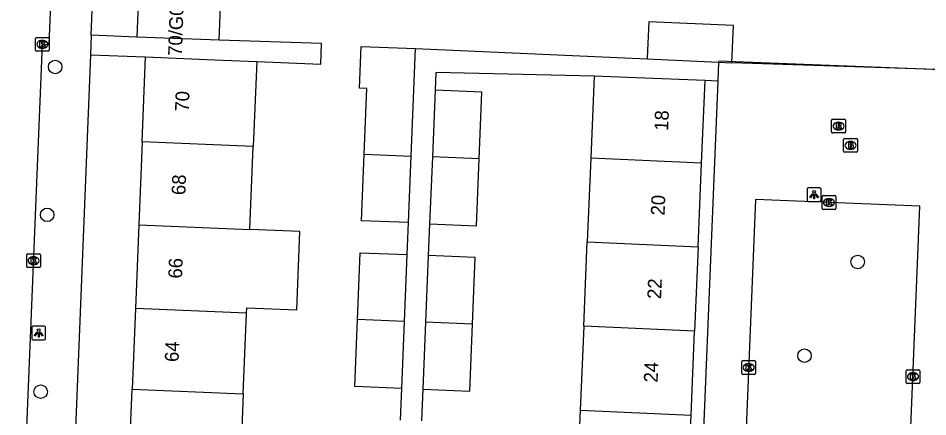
# Model space of a CAD drawing. Extents: x 161355 to 162026, y 386504 to 387459.
# Drawn here: x 161520.9 to 161586.7, y 387164.6 to 387193.5 of the extents above; entities that cross this region are included whole.
import ezdxf

# ---------------------------------------------------------------- set-up
doc = ezdxf.new("R2010")
doc.units = 0
for name, color, linetype in [('IMGEO_Boom', 7, 'Continuous'), ('IMGEO_Brandkraan', 7, 'Continuous'), ('IMGEO_Kolk', 7, 'Continuous'), ('IMGEO_Lichtpunt', 7, 'Continuous'), ('IMGEO_Muur', 7, 'Continuous'), ('IMGEO_Pand', 7, 'Continuous'), ('IMGEO_Pand_nummerreeks', 7, 'Continuous'), ('IMGEO_Rijbaan_lokaal_open', 7, 'Continuous'), ('IMGEO_Rioolput', 7, 'Continuous'), ('IMGEO_Voetpad_open', 7, 'Continuous')]:
    doc.layers.add(name, color=color, linetype=linetype)

msp = doc.modelspace()

# ---------------------------------------------------------------- linework, layer by layer
at = {"layer": 'IMGEO_Boom'}
for centre in [(161523.565, 387189.958), (161522.986, 387179.251), (161581.659, 387175.844), (161577.808, 387169.056), (161522.514, 387166.446)]:
    msp.add_circle(centre, 0.489, dxfattribs=at)
at = {"layer": 'IMGEO_Brandkraan'}
for p, q in [((161580.637, 387183.855), (161580.637, 387184.707)), ((161580.712, 387184.781), (161581.564, 387184.781)), ((161581.125, 387184.561), (161581.15, 387184.561)), ((161581.638, 387184.707), (161581.638, 387183.855)), ((161581.564, 387183.781), (161580.712, 387183.781)), ((161581.148, 387184.001), (161581.123, 387184.001))]:
    msp.add_line(p, q, dxfattribs=at)
for points in [[(161580.637, 387183.855), (161580.637, 387184.707)], [(161580.712, 387184.781), (161581.564, 387184.781)], [(161580.985, 387184.481), (161580.985, 387184.081), (161581.198, 387184.081)], [(161581.216, 387184.481), (161580.985, 387184.481)], [(161581.638, 387184.707), (161581.638, 387183.855)], [(161581.564, 387183.781), (161580.712, 387183.781)], [(161581.164, 387184.4), (161581.11, 387184.4), (161581.11, 387184.324)], [(161581.11, 387184.324), (161581.163, 387184.324)], [(161581.172, 387184.248), (161581.11, 387184.248), (161581.11, 387184.167)], [(161581.11, 387184.167), (161581.172, 387184.167)]]:
    msp.add_lwpolyline(points, dxfattribs=at)
for centre, radius, start, end in [((161580.714, 387184.705), 0.0765, 91.55205, 178.44795), ((161580.714, 387184.705), 0.0765, 91.55205, 178.44795), ((161581.22, 387184.336), 0.145, 59.4692, 91.53667), ((161581.245, 387184.383), 0.0922, 285.51372, 58.15012), ((161581.562, 387184.705), 0.0765, 1.55205, 88.44795), ((161581.562, 387184.705), 0.0765, 1.55205, 88.44795), ((161580.714, 387183.857), 0.0765, 181.55205, 268.44795), ((161580.714, 387183.857), 0.0765, 181.55205, 268.44795), ((161581.165, 387184.362), 0.0379, 267.82845, 90.93552), ((161581.173, 387184.207), 0.0404, 269.87594, 90.50774), ((161581.204, 387184.332), 0.251, 268.66757, 293.53466), ((161581.25, 387184.191), 0.105, 301.31148, 78.98903), ((161581.562, 387183.857), 0.0765, 271.55205, 358.44795), ((161581.562, 387183.857), 0.0765, 271.55205, 358.44795)]:
    msp.add_arc(centre, radius, start, end, dxfattribs=at)
for centre, major_axis, ratio, start_param, end_param in [((161581.124, 387184.281), (-0.387, 0.002), 0.722429, 4.712389, 7.853982), ((161581.149, 387184.281), (-0.39, 0.002), 0.717154, 1.570796, 4.712389)]:
    msp.add_ellipse(centre, major_axis=major_axis, ratio=ratio, start_param=start_param, end_param=end_param, dxfattribs=at)
at = {"layer": 'IMGEO_Kolk'}
for p, q in [((161522.136, 387191.168), (161522.136, 387192.02)), ((161522.211, 387192.094), (161523.063, 387192.094)), ((161522.624, 387191.874), (161522.649, 387191.874)), ((161523.137, 387192.02), (161523.137, 387191.168)), ((161523.063, 387191.094), (161522.211, 387191.094)), ((161522.647, 387191.314), (161522.622, 387191.314)), ((161579.075, 387179.717), (161579.075, 387180.569)), ((161579.15, 387180.643), (161580.002, 387180.643)), ((161580.076, 387180.569), (161580.076, 387179.717)), ((161579.586, 387179.863), (161579.561, 387179.863)), ((161579.563, 387180.423), (161579.588, 387180.423)), ((161580.002, 387179.643), (161579.15, 387179.643)), ((161521.499, 387175.509), (161521.499, 387176.361)), ((161521.574, 387176.435), (161522.426, 387176.435)), ((161521.987, 387176.215), (161522.012, 387176.215)), ((161522.5, 387176.361), (161522.5, 387175.509)), ((161522.426, 387175.435), (161521.574, 387175.435)), ((161522.01, 387175.655), (161521.985, 387175.655)), ((161573.266, 387167.778), (161573.266, 387168.63)), ((161573.341, 387168.704), (161574.193, 387168.704)), ((161574.267, 387168.63), (161574.267, 387167.778)), ((161573.754, 387168.484), (161573.779, 387168.484)), ((161585.161, 387167.115), (161585.161, 387167.967)), ((161585.236, 387168.041), (161586.088, 387168.041)), ((161586.162, 387167.967), (161586.162, 387167.115)), ((161574.193, 387167.704), (161573.341, 387167.704)), ((161573.777, 387167.924), (161573.752, 387167.924)), ((161585.649, 387167.821), (161585.674, 387167.821)), ((161586.088, 387167.041), (161585.236, 387167.041)), ((161585.672, 387167.261), (161585.647, 387167.261))]:
    msp.add_line(p, q, dxfattribs=at)
for points in [[(161522.136, 387191.168), (161522.136, 387192.02)], [(161522.211, 387192.094), (161523.063, 387192.094)], [(161522.457, 387191.794), (161522.58, 387191.794), (161522.58, 387191.643), (161522.71, 387191.794), (161522.874, 387191.794), (161522.728, 387191.643), (161522.881, 387191.394), (161522.729, 387191.394), (161522.644, 387191.558), (161522.58, 387191.491), (161522.58, 387191.394), (161522.457, 387191.394), (161522.457, 387191.794)], [(161523.137, 387192.02), (161523.137, 387191.168)], [(161523.063, 387191.094), (161522.211, 387191.094)], [(161579.075, 387179.717), (161579.075, 387180.569)], [(161579.15, 387180.643), (161580.002, 387180.643)], [(161580.076, 387180.569), (161580.076, 387179.717)], [(161579.396, 387180.343), (161579.519, 387180.343), (161579.519, 387180.192), (161579.649, 387180.343), (161579.813, 387180.343), (161579.667, 387180.192), (161579.82, 387179.943), (161579.668, 387179.943), (161579.583, 387180.107), (161579.519, 387180.04), (161579.519, 387179.943), (161579.396, 387179.943), (161579.396, 387180.343)], [(161580.002, 387179.643), (161579.15, 387179.643)], [(161521.499, 387175.509), (161521.499, 387176.361)], [(161521.574, 387176.435), (161522.426, 387176.435)], [(161521.82, 387176.135), (161521.943, 387176.135), (161521.943, 387175.984), (161522.073, 387176.135), (161522.237, 387176.135), (161522.091, 387175.984), (161522.244, 387175.735), (161522.092, 387175.735), (161522.007, 387175.899), (161521.943, 387175.832), (161521.943, 387175.735), (161521.82, 387175.735), (161521.82, 387176.135)], [(161522.5, 387176.361), (161522.5, 387175.509)], [(161522.426, 387175.435), (161521.574, 387175.435)], [(161573.266, 387167.778), (161573.266, 387168.63)], [(161573.341, 387168.704), (161574.193, 387168.704)], [(161574.267, 387168.63), (161574.267, 387167.778)], [(161573.587, 387168.404), (161573.71, 387168.404), (161573.71, 387168.253), (161573.84, 387168.404), (161574.004, 387168.404), (161573.858, 387168.253), (161574.011, 387168.004), (161573.859, 387168.004), (161573.774, 387168.168), (161573.71, 387168.101), (161573.71, 387168.004), (161573.587, 387168.004), (161573.587, 387168.404)], [(161585.161, 387167.115), (161585.161, 387167.967)], [(161585.236, 387168.041), (161586.088, 387168.041)], [(161586.162, 387167.967), (161586.162, 387167.115)], [(161574.193, 387167.704), (161573.341, 387167.704)], [(161585.482, 387167.741), (161585.605, 387167.741), (161585.605, 387167.59), (161585.735, 387167.741), (161585.899, 387167.741), (161585.753, 387167.59), (161585.906, 387167.341), (161585.754, 387167.341), (161585.669, 387167.505), (161585.605, 387167.438), (161585.605, 387167.341), (161585.482, 387167.341), (161585.482, 387167.741)], [(161586.088, 387167.041), (161585.236, 387167.041)]]:
    msp.add_lwpolyline(points, dxfattribs=at)
for centre, start, end in [((161522.213, 387192.018), 91.55205, 178.44795), ((161522.213, 387192.018), 91.55205, 178.44795), ((161523.061, 387192.018), 1.55205, 88.44795), ((161523.061, 387192.018), 1.55205, 88.44795), ((161522.213, 387191.17), 181.55205, 268.44795), ((161522.213, 387191.17), 181.55205, 268.44795), ((161523.061, 387191.17), 271.55205, 358.44795), ((161523.061, 387191.17), 271.55205, 358.44795), ((161579.152, 387180.567), 91.55205, 178.44795), ((161579.152, 387180.567), 91.55205, 178.44795), ((161580, 387180.567), 1.55205, 88.44795), ((161580, 387180.567), 1.55205, 88.44795), ((161579.152, 387179.719), 181.55205, 268.44795), ((161579.152, 387179.719), 181.55205, 268.44795), ((161580, 387179.719), 271.55205, 358.44795), ((161580, 387179.719), 271.55205, 358.44795), ((161521.576, 387176.359), 91.55205, 178.44795), ((161521.576, 387176.359), 91.55205, 178.44795), ((161522.424, 387176.359), 1.55205, 88.44795), ((161522.424, 387176.359), 1.55205, 88.44795), ((161521.576, 387175.511), 181.55205, 268.44795), ((161521.576, 387175.511), 181.55205, 268.44795), ((161522.424, 387175.511), 271.55205, 358.44795), ((161522.424, 387175.511), 271.55205, 358.44795), ((161573.343, 387168.628), 91.55205, 178.44795), ((161573.343, 387168.628), 91.55205, 178.44795), ((161574.191, 387168.628), 1.55205, 88.44795), ((161574.191, 387168.628), 1.55205, 88.44795), ((161585.238, 387167.965), 91.55205, 178.44795), ((161585.238, 387167.965), 91.55205, 178.44795), ((161586.086, 387167.965), 1.55205, 88.44795), ((161586.086, 387167.965), 1.55205, 88.44795), ((161573.343, 387167.78), 181.55205, 268.44795), ((161573.343, 387167.78), 181.55205, 268.44795), ((161574.191, 387167.78), 271.55205, 358.44795), ((161574.191, 387167.78), 271.55205, 358.44795), ((161585.238, 387167.117), 181.55205, 268.44795), ((161585.238, 387167.117), 181.55205, 268.44795), ((161586.086, 387167.117), 271.55205, 358.44795), ((161586.086, 387167.117), 271.55205, 358.44795)]:
    msp.add_arc(centre, 0.0765, start, end, dxfattribs=at)
for centre, major_axis, ratio, start_param, end_param in [((161522.623, 387191.594), (-0.387, 0.002), 0.722429, 4.712389, 7.853982), ((161522.648, 387191.594), (-0.39, 0.002), 0.717154, 1.570796, 4.712389), ((161579.562, 387180.143), (-0.387, 0.002), 0.722429, 4.712389, 7.853982), ((161579.587, 387180.143), (-0.39, 0.002), 0.717154, 1.570796, 4.712389), ((161521.986, 387175.935), (-0.387, 0.002), 0.722429, 4.712389, 7.853982), ((161522.011, 387175.935), (-0.39, 0.002), 0.717154, 1.570796, 4.712389), ((161573.753, 387168.204), (-0.387, 0.002), 0.722429, 4.712389, 7.853982), ((161573.778, 387168.204), (-0.39, 0.002), 0.717154, 1.570796, 4.712389), ((161585.648, 387167.541), (-0.387, 0.002), 0.722429, 4.712389, 7.853982), ((161585.673, 387167.541), (-0.39, 0.002), 0.717154, 1.570796, 4.712389)]:
    msp.add_ellipse(centre, major_axis=major_axis, ratio=ratio, start_param=start_param, end_param=end_param, dxfattribs=at)
at = {"layer": 'IMGEO_Lichtpunt'}
for p, q in [((161578.907, 387181.216), (161578.099, 387181.216)), ((161578.907, 387181.216), (161578.099, 387181.216)), ((161578.005, 387181.121), (161578.005, 387180.314)), ((161578.005, 387181.121), (161578.005, 387180.314)), ((161579.001, 387180.314), (161579.001, 387181.121)), ((161579.001, 387180.314), (161579.001, 387181.121)), ((161578.099, 387180.22), (161578.907, 387180.22)), ((161578.099, 387180.22), (161578.907, 387180.22)), ((161521.869, 387171.105), (161521.869, 387170.298)), ((161521.869, 387171.105), (161521.869, 387170.298)), ((161522.771, 387171.2), (161521.963, 387171.2)), ((161522.771, 387171.2), (161521.963, 387171.2)), ((161522.865, 387170.298), (161522.865, 387171.105)), ((161522.865, 387170.298), (161522.865, 387171.105)), ((161521.963, 387170.204), (161522.771, 387170.204)), ((161521.963, 387170.204), (161522.771, 387170.204))]:
    msp.add_line(p, q, dxfattribs=at)
for points in [[(161578.379, 387180.785), (161578.418, 387180.757), (161578.23, 387180.495), (161578.192, 387180.522), (161578.379, 387180.785)], [(161578.481, 387180.737), (161578.528, 387180.737), (161578.528, 387180.415), (161578.481, 387180.415), (161578.481, 387180.737)], [(161578.591, 387180.757), (161578.629, 387180.784), (161578.816, 387180.522), (161578.777, 387180.494), (161578.591, 387180.757)], [(161522.243, 387170.769), (161522.282, 387170.741), (161522.094, 387170.479), (161522.056, 387170.506), (161522.243, 387170.769)], [(161522.345, 387170.721), (161522.392, 387170.721), (161522.392, 387170.399), (161522.345, 387170.399), (161522.345, 387170.721)], [(161522.455, 387170.741), (161522.493, 387170.768), (161522.68, 387170.506), (161522.641, 387170.478), (161522.455, 387170.741)]]:
    msp.add_lwpolyline(points, dxfattribs=at)
for centre in [(161578.504, 387180.919), (161522.368, 387170.903)]:
    msp.add_circle(centre, 0.0994, dxfattribs=at)
for centre, start, end in [((161578.099, 387181.121), 90, 180), ((161578.099, 387181.121), 90, 180), ((161578.907, 387181.121), 0, 90), ((161578.907, 387181.121), 0, 90), ((161578.099, 387180.314), 180, 270), ((161578.099, 387180.314), 180, 270), ((161578.907, 387180.314), 270, 0), ((161578.907, 387180.314), 270, 360), ((161521.963, 387171.105), 90, 180), ((161521.963, 387171.105), 90, 180), ((161522.771, 387171.105), 0, 90), ((161522.771, 387171.105), 0, 90), ((161521.963, 387170.298), 180, 270), ((161521.963, 387170.298), 180, 270), ((161522.771, 387170.298), 270, 0), ((161522.771, 387170.298), 270, 360)]:
    msp.add_arc(centre, 0.0946, start, end, dxfattribs=at)
at = {"layer": 'IMGEO_Muur'}
msp.add_lwpolyline([(161571.591, 387190.403), (161589.556, 387189.7)], dxfattribs=at)
at = {"layer": 'IMGEO_Pand'}
for points in [[(161529.591, 387195.134), (161529.474, 387192.126)], [(161535.445, 387191.894), (161535.566, 387194.902)], [(161572.553, 387190.267), (161572.674, 387192.949), (161566.531, 387193.225), (161566.414, 387190.62), (161566.411, 387190.543)], [(161535.445, 387191.894), (161529.474, 387192.126)], [(161545.937, 387183.642), (161546.127, 387188.404), (161545.585, 387188.426), (161545.705, 387191.443), (161549.645, 387191.286)], [(161549.334, 387183.506), (161549.524, 387188.269), (161549.645, 387191.286)], [(161529.859, 387184.531), (161530.11, 387190.682)], [(161530.11, 387190.682), (161535.106, 387190.478), (161538.156, 387190.354)], [(161538.156, 387190.354), (161537.905, 387184.202)], [(161566.411, 387190.543), (161571.587, 387190.31)], [(161571.587, 387190.31), (161572.553, 387190.267)], [(161562.578, 387189.302), (161562.329, 387183.353)], [(161570.606, 387188.967), (161565.611, 387189.175), (161562.578, 387189.302)], [(161570.356, 387182.999), (161570.606, 387188.967)], [(161551.063, 387188.269), (161550.865, 387183.44)], [(161554.262, 387183.301), (161554.46, 387188.129), (161551.063, 387188.269)], [(161529.859, 387184.531), (161529.614, 387178.52)], [(161537.905, 387184.202), (161529.859, 387184.531)], [(161537.66, 387178.192), (161537.905, 387184.202)], [(161549.142, 387178.689), (161545.744, 387178.825), (161545.937, 387183.642)], [(161545.937, 387183.642), (161549.334, 387183.506)], [(161549.142, 387178.689), (161549.334, 387183.506)], [(161550.865, 387183.44), (161550.666, 387178.604)], [(161550.666, 387178.604), (161554.063, 387178.465), (161554.262, 387183.301)], [(161554.262, 387183.301), (161550.865, 387183.44)], [(161562.329, 387183.353), (161562.076, 387177.302)], [(161570.356, 387182.999), (161562.329, 387183.353)], [(161570.104, 387176.948), (161570.356, 387182.999)], [(161529.614, 387178.52), (161529.367, 387172.467)], [(161529.614, 387178.52), (161537.66, 387178.192)], [(161537.413, 387172.139), (161537.429, 387172.525), (161541.048, 387172.377), (161541.28, 387178.044), (161537.66, 387178.192)], [(161561.821, 387171.184), (161562.076, 387177.302)], [(161562.076, 387177.302), (161570.104, 387176.948)], [(161570.104, 387176.948), (161569.848, 387170.83)], [(161545.458, 387171.666), (161545.652, 387176.512), (161549.049, 387176.376)], [(161548.856, 387171.53), (161549.049, 387176.376)], [(161550.572, 387176.315), (161550.374, 387171.476)], [(161553.771, 387171.337), (161553.969, 387176.176), (161550.572, 387176.315)], [(161529.367, 387172.467), (161529.129, 387166.632)], [(161537.413, 387172.139), (161529.367, 387172.467)], [(161537.175, 387166.304), (161537.413, 387172.139)], [(161548.662, 387166.69), (161545.265, 387166.826), (161545.458, 387171.666)], [(161548.856, 387171.53), (161545.458, 387171.666)], [(161548.662, 387166.69), (161548.856, 387171.53)], [(161550.374, 387171.476), (161550.175, 387166.63)], [(161550.175, 387166.63), (161553.572, 387166.491), (161553.771, 387171.337)], [(161553.771, 387171.337), (161550.374, 387171.476)], [(161561.821, 387171.184), (161561.566, 387165.102)], [(161569.848, 387170.83), (161561.821, 387171.184)], [(161569.593, 387164.748), (161569.848, 387170.83)], [(161528.873, 387160.37), (161529.129, 387166.632)], [(161529.129, 387166.632), (161537.175, 387166.304)], [(161537.175, 387166.304), (161536.92, 387160.042)], [(161561.566, 387165.102), (161561.313, 387159.032)], [(161561.566, 387165.102), (161569.593, 387164.748)], [(161569.34, 387158.678), (161569.593, 387164.748)]]:
    msp.add_lwpolyline(points, dxfattribs=at)
at = {"layer": 'IMGEO_Rijbaan_lokaal_open'}
msp.add_lwpolyline([(161520.885, 387148.487), (161522.637, 387191.598), (161523.135, 387191.586), (161523.897, 387210.328), (161523.464, 387210.338), (161523.487, 387210.759), (161523.535, 387212.344)], dxfattribs=at)
at = {"layer": 'IMGEO_Rioolput'}
for p, q in [((161579.77, 387185.252), (161579.77, 387186.104)), ((161579.845, 387186.178), (161580.697, 387186.178)), ((161580.258, 387185.958), (161580.283, 387185.958)), ((161580.771, 387186.104), (161580.771, 387185.252)), ((161580.697, 387185.178), (161579.845, 387185.178)), ((161580.281, 387185.398), (161580.256, 387185.398))]:
    msp.add_line(p, q, dxfattribs=at)
for points in [[(161579.77, 387185.252), (161579.77, 387186.104)], [(161579.845, 387186.178), (161580.697, 387186.178)], [(161580.359, 387185.876), (161580.107, 387185.878), (161580.107, 387185.478)], [(161580.285, 387185.797), (161580.231, 387185.797), (161580.231, 387185.716)], [(161580.771, 387186.104), (161580.771, 387185.252)], [(161580.697, 387185.178), (161579.845, 387185.178)], [(161580.107, 387185.478), (161580.231, 387185.478), (161580.231, 387185.64), (161580.242, 387185.64)], [(161580.231, 387185.716), (161580.283, 387185.716)], [(161580.289, 387185.611), (161580.36, 387185.478), (161580.5, 387185.478), (161580.435, 387185.604)]]:
    msp.add_lwpolyline(points, dxfattribs=at)
for centre, radius, start, end in [((161579.847, 387186.102), 0.0765, 91.55205, 178.44795), ((161579.847, 387186.102), 0.0765, 91.55205, 178.44795), ((161580.291, 387185.701), 0.0964, 77.00612, 93.18647), ((161580.305, 387185.758), 0.0378, 276.66336, 79.67722), ((161580.358, 387185.766), 0.109, 350.36119, 89.41601), ((161580.356, 387185.766), 0.112, 277.58423, 350.98172), ((161580.695, 387186.102), 0.0765, 1.55205, 88.44795), ((161580.695, 387186.102), 0.0765, 1.55205, 88.44795), ((161579.847, 387185.254), 0.0765, 181.55205, 268.44795), ((161579.847, 387185.254), 0.0765, 181.55205, 268.44795), ((161580.241, 387185.587), 0.0533, 26.02933, 88.69889), ((161580.267, 387185.905), 0.19, 274.7715, 282.96867), ((161580.34, 387185.551), 0.108, 29.51342, 73.79051), ((161580.695, 387185.254), 0.0765, 271.55205, 358.44795), ((161580.695, 387185.254), 0.0765, 271.55205, 358.44795)]:
    msp.add_arc(centre, radius, start, end, dxfattribs=at)
for centre, major_axis, ratio, start_param, end_param in [((161580.257, 387185.678), (-0.387, 0.002), 0.722429, 4.712389, 7.853982), ((161580.282, 387185.678), (-0.39, 0.002), 0.717154, 1.570796, 4.712389)]:
    msp.add_ellipse(centre, major_axis=major_axis, ratio=ratio, start_param=start_param, end_param=end_param, dxfattribs=at)
at = {"layer": 'IMGEO_Voetpad_open'}
for points in [[(161526.174, 387192.266), (161526.897, 387210.221)], [(161526.174, 387192.266), (161526.117, 387190.845)], [(161529.474, 387192.126), (161526.174, 387192.266)], [(161538.156, 387190.354), (161542.789, 387190.166), (161542.833, 387191.665), (161535.445, 387191.894)], [(161549.645, 387191.286), (161566.411, 387190.543)], [(161526.117, 387190.845), (161524.153, 387142.124)], [(161526.117, 387190.845), (161530.11, 387190.682)], [(161571.587, 387190.31), (161571.53, 387188.93)], [(161589.556, 387189.7), (161572.553, 387190.267)], [(161562.578, 387189.302), (161551.116, 387189.563), (161551.063, 387188.269)], [(161571.53, 387188.93), (161569.449, 387138.419)], [(161571.53, 387188.93), (161570.606, 387188.967)], [(161584.444, 387137.853), (161586.166, 387179.869), (161574.269, 387180.36), (161572.538, 387138.324)], [(161549.049, 387176.376), (161549.142, 387178.689)], [(161550.666, 387178.604), (161550.572, 387176.315)], [(161548.57, 387164.38), (161548.662, 387166.69)], [(161550.175, 387166.63), (161550.081, 387164.344)]]:
    msp.add_lwpolyline(points, dxfattribs=at)

# ---------------------------------------------------------------- texts
at = {"layer": 'IMGEO_Pand_nummerreeks'}
for s, rotation, p in [('70/G01', 88.02507, (161532.732, 387190.746)), ('70', 87.66373, (161533.23, 387186.706)), ('18', 87.60597, (161567.931, 387185.32)), ('68', 87.66373, (161532.984, 387180.667)), ('20', 87.60597, (161567.675, 387179.186)), ('66', 87.66254, (161532.739, 387174.626)), ('22', 87.60597, (161567.422, 387173.138)), ('64', 87.66373, (161532.491, 387168.587)), ('24', 87.60597, (161567.169, 387167.098))]:
    msp.add_text(s, height=1, rotation=rotation, dxfattribs=at).set_placement(p)

doc.saveas('drawing.dxf')
